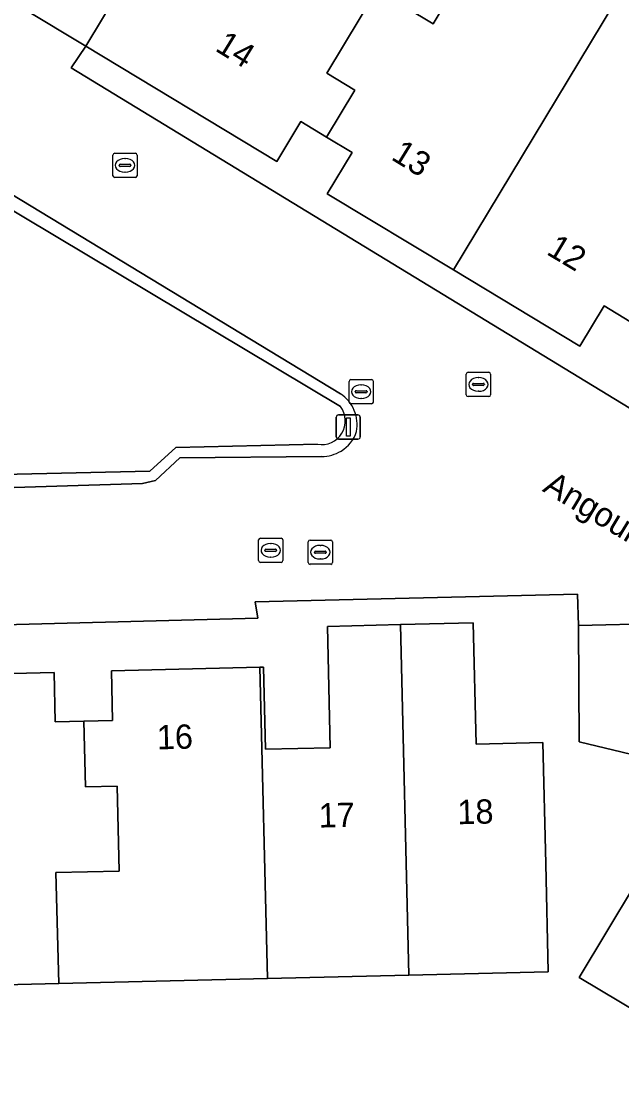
# Model space of a CAD drawing. Extents: x 158455 to 159797, y 387218 to 388672.
# Drawn here: x 159170.3 to 159195.06, y 388195.26 to 388238.87 of the extents above; entities that cross this region are included whole.
import ezdxf

# ---------------------------------------------------------------- set-up
doc = ezdxf.new("R2010")
doc.units = 0
for name, color, linetype in [('IMGEO_Erf', 7, 'Continuous'), ('IMGEO_Groenvoorziening', 7, 'Continuous'), ('IMGEO_Kolk', 7, 'Continuous'), ('IMGEO_Lichtmast', 7, 'Continuous'), ('IMGEO_Openbare_ruimte_label', 7, 'Continuous'), ('IMGEO_Pand', 7, 'Continuous'), ('IMGEO_Pand_nummerreeks', 7, 'Continuous'), ('IMGEO_Parkeervlak_open', 7, 'Continuous'), ('IMGEO_Rijbaan_lokaal_open', 7, 'Continuous'), ('IMGEO_Rioolput', 7, 'Continuous')]:
    doc.layers.add(name, color=color, linetype=linetype)

msp = doc.modelspace()

# ---------------------------------------------------------------- linework, layer by layer
at = {"layer": 'IMGEO_Erf'}
for points in [[(159172.357, 388236.946), (159200.068, 388220.079), (159199.821, 388219.618), (159201.973, 388218.382), (159204.596, 388222.733), (159202.388, 388224.064), (159200.628, 388221.144), (159200.501, 388221.221), (159195.479, 388224.248), (159196.454, 388225.866), (159195.39, 388226.508), (159194.323, 388227.151), (159193.322, 388225.491), (159188.121, 388228.626), (159182.918, 388231.762), (159183.944, 388233.465), (159182.888, 388234.102), (159181.829, 388234.74), (159180.838, 388233.096), (159172.957, 388237.849)], [(159171.846, 388199.226), (159165.651, 388199.078), (159165.587, 388201.748), (159165.345, 388211.887), (159171.652, 388212.038), (159171.701, 388210.015), (159172.882, 388210.043), (159174.065, 388210.071), (159174.016, 388212.114), (159180.14, 388212.26), (159180.291, 388212.264), (159180.372, 388208.879), (159183.04, 388208.943), (159182.92, 388213.942), (159185.932, 388214.014), (159188.933, 388214.086), (159189.052, 388209.088), (159191.801, 388209.154), (159191.921, 388204.156), (159192.027, 388199.709), (159186.277, 388199.571), (159180.448, 388199.432)]]:
    msp.add_lwpolyline(points, close=True, dxfattribs=at)
for points in [[(159196.847, 388208.334), (159193.3, 388209.19), (159193.274, 388213.983), (159193.225, 388215.272), (159179.944, 388214.957), (159180.049, 388214.278), (159162.752, 388213.827), (159161.061, 388213.783), (159161.118, 388212.077), (159161.301, 388206.638), (159161.74, 388189.768), (159167.643, 388189.859), (159167.691, 388189.097), (159164.386, 388174.457), (159164.848, 388173.921), (159168.415, 388172.831), (159180.726, 388165.384)], [(159198.408, 388196.422), (159193.304, 388199.471), (159195.574, 388203.271)]]:
    msp.add_lwpolyline(points, dxfattribs=at)
at = {"layer": 'IMGEO_Groenvoorziening'}
for points in [[(159183.463, 388223.519), (159166.581, 388233.755)], [(159183.466, 388222.996), (159166.461, 388233.149), (159163.046, 388232.896), (159162.559, 388232.07), (159162.051, 388229.913), (159159.926, 388225.249), (159159.228, 388223.314), (159159.037, 388222.171), (159159.386, 388220.744), (159159.799, 388219.982), (159175.598, 388220.331), (159176.677, 388221.315), (159182.514, 388221.442)], [(159182.514, 388221.442), (159176.677, 388221.315), (159175.598, 388220.331), (159159.799, 388219.982), (159159.386, 388220.744), (159159.037, 388222.171), (159159.228, 388223.314), (159159.926, 388225.249), (159162.051, 388229.913), (159162.559, 388232.07), (159163.046, 388232.896), (159166.461, 388233.149), (159183.466, 388222.996)], [(159159.344, 388219.339), (159159.914, 388219.357), (159163.81, 388219.477), (159175.298, 388219.832), (159175.83, 388219.945), (159176.835, 388220.883), (159182.681, 388220.944)]]:
    msp.add_lwpolyline(points, dxfattribs=at)
for centre, radius, start, end in [((159182.631, 388222.248), 1.519, 349.2121, 56.7843), ((159182.676, 388222.412), 0.983, 260.527, 36.4887), ((159182.676, 388222.412), 0.983, 260.527, 36.4887), ((159182.696, 388222.449), 1.507, 301.6514, 341.2395), ((159182.7, 388222.449), 1.505, 269.277, 301.5218)]:
    msp.add_arc(centre, radius, start, end, dxfattribs=at)
at = {"layer": 'IMGEO_Kolk'}
for p, q in [((159174.079, 388232.509), (159174.079, 388233.361)), ((159174.154, 388233.435), (159175.006, 388233.435)), ((159175.08, 388233.361), (159175.08, 388232.509)), ((159174.338, 388232.929), (159174.338, 388232.941)), ((159174.776, 388232.892), (159174.378, 388232.892)), ((159174.381, 388232.978), (159174.779, 388232.978)), ((159174.567, 388233.215), (159174.592, 388233.215)), ((159174.822, 388232.941), (159174.822, 388232.929)), ((159175.006, 388232.435), (159174.154, 388232.435)), ((159174.59, 388232.655), (159174.565, 388232.655)), ((159188.647, 388223.483), (159188.647, 388224.335)), ((159188.722, 388224.409), (159189.574, 388224.409)), ((159189.135, 388224.189), (159189.16, 388224.189)), ((159189.648, 388224.335), (159189.648, 388223.483)), ((159188.906, 388223.903), (159188.906, 388223.915)), ((159189.344, 388223.866), (159188.946, 388223.866)), ((159188.949, 388223.952), (159189.347, 388223.952)), ((159189.39, 388223.915), (159189.39, 388223.903)), ((159189.574, 388223.409), (159188.722, 388223.409)), ((159189.158, 388223.629), (159189.133, 388223.629)), ((159182.131, 388216.572), (159182.131, 388217.424)), ((159182.206, 388217.498), (159183.058, 388217.498)), ((159182.619, 388217.278), (159182.644, 388217.278)), ((159183.132, 388217.424), (159183.132, 388216.572)), ((159182.39, 388216.992), (159182.39, 388217.004)), ((159182.828, 388216.955), (159182.43, 388216.955)), ((159182.433, 388217.041), (159182.831, 388217.041)), ((159182.642, 388216.718), (159182.617, 388216.718)), ((159182.874, 388217.004), (159182.874, 388216.992)), ((159183.058, 388216.498), (159182.206, 388216.498))]:
    msp.add_line(p, q, dxfattribs=at)
for points in [[(159174.079, 388232.509), (159174.079, 388233.361)], [(159174.154, 388233.435), (159175.006, 388233.435)], [(159175.08, 388233.361), (159175.08, 388232.509)], [(159175.006, 388232.435), (159174.154, 388232.435)], [(159188.647, 388223.483), (159188.647, 388224.335)], [(159188.722, 388224.409), (159189.574, 388224.409)], [(159189.648, 388224.335), (159189.648, 388223.483)], [(159189.574, 388223.409), (159188.722, 388223.409)], [(159182.131, 388216.572), (159182.131, 388217.424)], [(159182.206, 388217.498), (159183.058, 388217.498)], [(159183.132, 388217.424), (159183.132, 388216.572)], [(159183.058, 388216.498), (159182.206, 388216.498)]]:
    msp.add_lwpolyline(points, dxfattribs=at)
for centre, radius, start, end in [((159174.156, 388233.359), 0.0765, 91.552, 178.448), ((159174.156, 388233.359), 0.0765, 91.552, 178.448), ((159175.004, 388233.359), 0.0765, 1.552, 88.448), ((159175.004, 388233.359), 0.0765, 1.552, 88.448), ((159174.378, 388232.938), 0.0403, 85.8775, 175.7526), ((159174.375, 388232.928), 0.0366, 178.938, 274.7102), ((159174.779, 388232.935), 0.043, 264.8664, 352.4533), ((159174.783, 388232.94), 0.0386, 1.7309, 96.639), ((159174.156, 388232.511), 0.0765, 181.552, 268.448), ((159174.156, 388232.511), 0.0765, 181.552, 268.448), ((159175.004, 388232.511), 0.0765, 271.552, 358.448), ((159175.004, 388232.511), 0.0765, 271.552, 358.448), ((159188.724, 388224.333), 0.0765, 91.552, 178.448), ((159188.724, 388224.333), 0.0765, 91.552, 178.448), ((159189.572, 388224.333), 0.0765, 1.552, 88.448), ((159189.572, 388224.333), 0.0765, 1.552, 88.448), ((159188.946, 388223.912), 0.0403, 85.8775, 175.7526), ((159188.943, 388223.902), 0.0366, 178.938, 274.7102), ((159189.347, 388223.909), 0.043, 264.8664, 352.4533), ((159189.351, 388223.914), 0.0386, 1.7309, 96.639), ((159188.724, 388223.485), 0.0765, 181.552, 268.448), ((159188.724, 388223.485), 0.0765, 181.552, 268.448), ((159189.572, 388223.485), 0.0765, 271.552, 358.448), ((159189.572, 388223.485), 0.0765, 271.552, 358.448), ((159182.208, 388217.422), 0.0765, 91.552, 178.448), ((159182.208, 388217.422), 0.0765, 91.552, 178.448), ((159183.056, 388217.422), 0.0765, 1.552, 88.448), ((159183.056, 388217.422), 0.0765, 1.552, 88.448), ((159182.43, 388217.001), 0.0403, 85.8775, 175.7526), ((159182.427, 388216.991), 0.0366, 178.938, 274.7102), ((159182.831, 388216.998), 0.043, 264.8664, 352.4533), ((159182.835, 388217.003), 0.0386, 1.7309, 96.639), ((159182.208, 388216.574), 0.0765, 181.552, 268.448), ((159182.208, 388216.574), 0.0765, 181.552, 268.448), ((159183.056, 388216.574), 0.0765, 271.552, 358.448), ((159183.056, 388216.574), 0.0765, 271.552, 358.448)]:
    msp.add_arc(centre, radius, start, end, dxfattribs=at)
for centre, major_axis, ratio, start_param, end_param in [((159174.566, 388232.935), (-0.387, 0.002), 0.722429, 4.712389, 7.853982), ((159174.591, 388232.935), (-0.39, 0.002), 0.717154, 1.570796, 4.712389), ((159189.134, 388223.909), (-0.387, 0.002), 0.722429, 4.712389, 7.853982), ((159189.159, 388223.909), (-0.39, 0.002), 0.717154, 1.570796, 4.712389), ((159182.618, 388216.998), (-0.387, 0.002), 0.722429, 4.712389, 7.853982), ((159182.643, 388216.998), (-0.39, 0.002), 0.717154, 1.570796, 4.712389)]:
    msp.add_ellipse(centre, major_axis=major_axis, ratio=ratio, start_param=start_param, end_param=end_param, dxfattribs=at)
at = {"layer": 'IMGEO_Lichtmast'}
for p, q in [((159183.283, 388221.755), (159183.283, 388222.555)), ((159183.283, 388222.555), (159183.283, 388221.755)), ((159183.383, 388222.655), (159184.173, 388222.655)), ((159184.173, 388222.655), (159183.383, 388222.655)), ((159184.273, 388222.555), (159184.273, 388221.755)), ((159184.273, 388221.755), (159184.273, 388222.555)), ((159184.173, 388221.655), (159183.383, 388221.655)), ((159183.383, 388221.655), (159184.173, 388221.655))]:
    msp.add_line(p, q, dxfattribs=at)
msp.add_lwpolyline([(159183.703, 388222.53), (159183.853, 388222.53), (159183.853, 388221.78), (159183.703, 388221.78), (159183.703, 388222.53)], dxfattribs=at)
for centre, start, end in [((159183.383, 388222.555), 90, 180), ((159183.383, 388222.555), 90, 180), ((159184.173, 388222.555), 0, 90), ((159184.173, 388222.555), 360, 90), ((159183.383, 388221.755), 180, 270), ((159183.383, 388221.755), 180, 270), ((159184.173, 388221.755), 270, 0), ((159184.173, 388221.755), 270, 0)]:
    msp.add_arc(centre, 0.1, start, end, dxfattribs=at)
at = {"layer": 'IMGEO_Pand'}
for points in [[(159182.888, 388234.102), (159184.054, 388236.036), (159182.891, 388236.736), (159184.958, 388240.167), (159187.278, 388238.769), (159189.614, 388242.663), (159182.095, 388247.195), (159179.013, 388242.079), (159176.437, 388243.633), (159172.957, 388237.849), (159180.838, 388233.096), (159181.829, 388234.74)], [(159176.437, 388243.633), (159173.867, 388245.184), (159170.382, 388239.402), (159172.957, 388237.849)], [(159194.726, 388239.581), (159189.614, 388242.663), (159187.278, 388238.769), (159184.958, 388240.167), (159182.891, 388236.736), (159184.054, 388236.036), (159182.888, 388234.102), (159183.944, 388233.465), (159182.918, 388231.762), (159188.121, 388228.626)], [(159194.726, 388239.581), (159188.121, 388228.626), (159193.322, 388225.491), (159194.323, 388227.151), (159195.39, 388226.508), (159196.556, 388228.44), (159195.391, 388229.143), (159197.484, 388232.612), (159199.818, 388231.204), (159202.168, 388235.095)], [(159186.277, 388199.571), (159192.027, 388199.709), (159191.921, 388204.156), (159191.801, 388209.154), (159189.052, 388209.088), (159188.933, 388214.086), (159185.932, 388214.014)], [(159180.448, 388199.432), (159186.277, 388199.571), (159185.932, 388214.014), (159182.92, 388213.942), (159183.04, 388208.943), (159180.372, 388208.879), (159180.291, 388212.264), (159180.14, 388212.26)], [(159171.846, 388199.226), (159171.729, 388203.796), (159174.333, 388203.857), (159174.251, 388207.365), (159172.945, 388207.335), (159172.882, 388210.043), (159171.701, 388210.015), (159171.652, 388212.038), (159165.345, 388211.887), (159165.587, 388201.748), (159165.651, 388199.078)], [(159180.448, 388199.432), (159180.14, 388212.26), (159174.016, 388212.114), (159174.065, 388210.071), (159172.882, 388210.043), (159172.945, 388207.335), (159174.251, 388207.365), (159174.333, 388203.857), (159171.729, 388203.796), (159171.846, 388199.226)], [(159198.408, 388196.422), (159205.913, 388208.818), (159203.328, 388210.362), (159200.73, 388206.014), (159198.137, 388207.563), (159195.574, 388203.271), (159193.304, 388199.471)]]:
    msp.add_lwpolyline(points, close=True, dxfattribs=at)
at = {"layer": 'IMGEO_Parkeervlak_open'}
msp.add_lwpolyline([(159199.402, 388212.327), (159196.662, 388214.057), (159193.274, 388213.983), (159193.3, 388209.19), (159196.847, 388208.334)], close=True, dxfattribs=at)
at = {"layer": 'IMGEO_Rijbaan_lokaal_open'}
for points in [[(159215.766, 388210.056), (159214.533, 388210.799), (159211.979, 388212.339), (159207.188, 388215.239), (159204.561, 388216.822), (159201.973, 388218.382), (159199.821, 388219.618), (159200.068, 388220.079), (159172.357, 388236.946), (159172.957, 388237.849), (159170.382, 388239.402), (159167.947, 388241.642), (159165.512, 388242.467), (159163.973, 388239.926), (159156.354, 388241.321), (159155.803, 388238.684), (159157.231, 388238.74), (159159.529, 388238.614), (159161.701, 388238.348)], [(159162.093, 388237.318), (159161.596, 388236.244), (159160.688, 388234.478), (159160.341, 388233.611), (159163.293, 388233.662), (159166.581, 388233.755), (159183.463, 388223.519)], [(159182.681, 388220.944), (159176.835, 388220.883), (159175.83, 388219.945), (159175.298, 388219.832), (159163.81, 388219.477), (159163.883, 388216.861), (159163.108, 388216.892), (159162.729, 388217.121), (159162.731, 388215.153), (159162.752, 388213.827), (159180.049, 388214.278), (159179.944, 388214.957), (159193.225, 388215.272), (159193.274, 388213.983), (159196.662, 388214.057)]]:
    msp.add_lwpolyline(points, dxfattribs=at)
for centre, radius, start, end in [((159182.631, 388222.248), 1.519, 349.2121, 56.7843), ((159182.696, 388222.449), 1.507, 301.6514, 341.2395), ((159182.7, 388222.449), 1.505, 269.277, 301.5218)]:
    msp.add_arc(centre, radius, start, end, dxfattribs=at)
at = {"layer": 'IMGEO_Rioolput'}
for p, q in [((159183.888, 388224.109), (159184.74, 388224.109)), ((159183.813, 388223.183), (159183.813, 388224.035)), ((159184.115, 388223.652), (159184.513, 388223.652)), ((159184.301, 388223.889), (159184.326, 388223.889)), ((159184.814, 388224.035), (159184.814, 388223.183)), ((159184.072, 388223.603), (159184.072, 388223.615)), ((159184.51, 388223.566), (159184.112, 388223.566)), ((159184.324, 388223.329), (159184.299, 388223.329)), ((159184.556, 388223.615), (159184.556, 388223.603)), ((159184.74, 388223.109), (159183.888, 388223.109)), ((159180.16, 388217.576), (159181.012, 388217.576)), ((159180.085, 388216.65), (159180.085, 388217.502)), ((159180.387, 388217.119), (159180.785, 388217.119)), ((159180.573, 388217.356), (159180.598, 388217.356)), ((159181.086, 388217.502), (159181.086, 388216.65)), ((159180.344, 388217.07), (159180.344, 388217.082)), ((159180.782, 388217.033), (159180.384, 388217.033)), ((159180.596, 388216.796), (159180.571, 388216.796)), ((159180.828, 388217.082), (159180.828, 388217.07)), ((159181.012, 388216.576), (159180.16, 388216.576))]:
    msp.add_line(p, q, dxfattribs=at)
for points in [[(159183.888, 388224.109), (159184.74, 388224.109)], [(159183.813, 388223.183), (159183.813, 388224.035)], [(159184.814, 388224.035), (159184.814, 388223.183)], [(159184.74, 388223.109), (159183.888, 388223.109)], [(159180.16, 388217.576), (159181.012, 388217.576)], [(159180.085, 388216.65), (159180.085, 388217.502)], [(159181.086, 388217.502), (159181.086, 388216.65)], [(159181.012, 388216.576), (159180.16, 388216.576)]]:
    msp.add_lwpolyline(points, dxfattribs=at)
for centre, radius, start, end in [((159183.89, 388224.033), 0.0765, 91.552, 178.448), ((159183.89, 388224.033), 0.0765, 91.552, 178.448), ((159184.738, 388224.033), 0.0765, 1.552, 88.448), ((159184.738, 388224.033), 0.0765, 1.552, 88.448), ((159184.112, 388223.612), 0.0403, 85.8775, 175.7526), ((159184.517, 388223.614), 0.0386, 1.7309, 96.639), ((159184.109, 388223.602), 0.0366, 178.938, 274.7102), ((159184.513, 388223.609), 0.043, 264.8664, 352.4533), ((159183.89, 388223.185), 0.0765, 181.552, 268.448), ((159183.89, 388223.185), 0.0765, 181.552, 268.448), ((159184.738, 388223.185), 0.0765, 271.552, 358.448), ((159184.738, 388223.185), 0.0765, 271.552, 358.448), ((159180.162, 388217.5), 0.0765, 91.552, 178.448), ((159180.162, 388217.5), 0.0765, 91.552, 178.448), ((159181.01, 388217.5), 0.0765, 1.552, 88.448), ((159181.01, 388217.5), 0.0765, 1.552, 88.448), ((159180.384, 388217.079), 0.0403, 85.8775, 175.7526), ((159180.789, 388217.081), 0.0386, 1.7309, 96.639), ((159180.381, 388217.069), 0.0366, 178.938, 274.7102), ((159180.785, 388217.076), 0.043, 264.8664, 352.4533), ((159180.162, 388216.652), 0.0765, 181.552, 268.448), ((159180.162, 388216.652), 0.0765, 181.552, 268.448), ((159181.01, 388216.652), 0.0765, 271.552, 358.448), ((159181.01, 388216.652), 0.0765, 271.552, 358.448)]:
    msp.add_arc(centre, radius, start, end, dxfattribs=at)
for centre, major_axis, ratio, start_param, end_param in [((159184.3, 388223.609), (-0.387, 0.002), 0.722429, 4.712389, 7.853982), ((159184.325, 388223.609), (-0.39, 0.002), 0.717154, 1.570796, 4.712389), ((159180.572, 388217.076), (-0.387, 0.002), 0.722429, 4.712389, 7.853982), ((159180.597, 388217.076), (-0.39, 0.002), 0.717154, 1.570796, 4.712389)]:
    msp.add_ellipse(centre, major_axis=major_axis, ratio=ratio, start_param=start_param, end_param=end_param, dxfattribs=at)

# ---------------------------------------------------------------- texts
at = {"layer": 'IMGEO_Openbare_ruimte_label'}
msp.add_text('Angoulèmehof', height=1, rotation=328.9183, dxfattribs=at).set_placement((159191.748, 388219.53))
at = {"layer": 'IMGEO_Pand_nummerreeks'}
for s, rotation, p in [('14', 328.3205, (159178.249, 388237.683)), ('13', 328.3205, (159185.507, 388233.2)), ('12', 329.1114, (159191.907, 388229.297)), ('16', 1.4449, (159175.902, 388208.872)), ('17', 1.3784, (159182.573, 388205.651)), ('18', 1.3784, (159188.291, 388205.788))]:
    msp.add_text(s, height=1, rotation=rotation, dxfattribs=at).set_placement(p)

doc.saveas('drawing.dxf')
